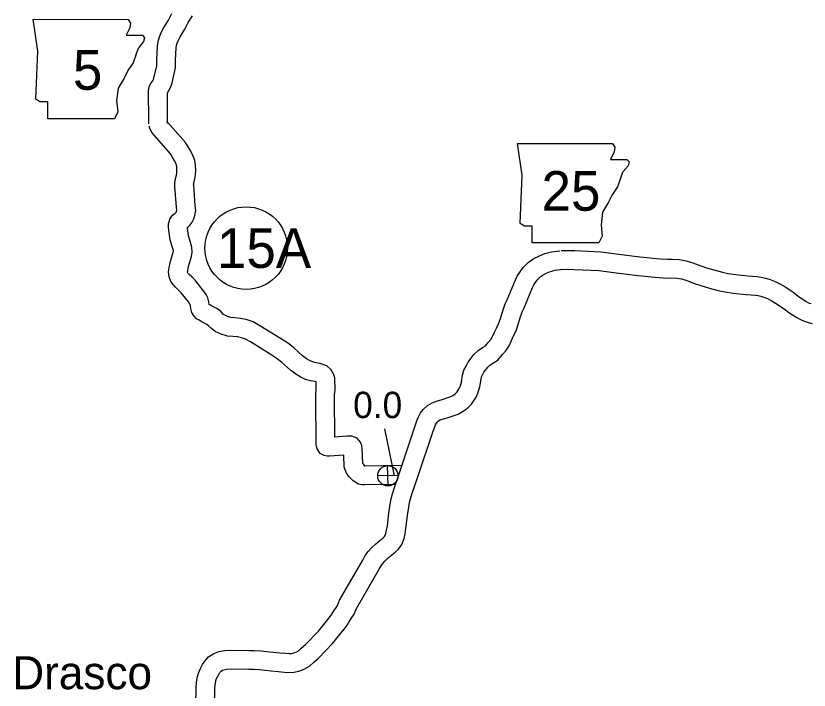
# Model space of a CAD drawing. Extents: x -939622 to -934222, y 1383701 to 1385301.
# Drawn here: x -936445.01 to -936406.94, y 1384753.03 to 1384785.37 of the extents above; entities that cross this region are included whole.
import ezdxf

# ---------------------------------------------------------------- set-up
doc = ezdxf.new("R2010")
doc.units = 0
for name, color, linetype in [('Level 10', 7, 'Continuous'), ('Level 21', 7, 'Continuous'), ('Level 24', 7, 'Continuous'), ('Level 25', 7, 'Continuous'), ('Level 26', 7, 'Continuous'), ('Level 27', 7, 'Continuous')]:
    doc.layers.add(name, color=color, linetype=linetype)

msp = doc.modelspace()

# ---------------------------------------------------------------- linework, layer by layer
at = {"layer": 'Level 10'}
for points in [[(-936438.623, 1384780.186), (-936438.625, 1384780.328), (-936438.638, 1384781.768), (-936438.607, 1384781.974), (-936438.511, 1384782.148), (-936438.435, 1384782.252), (-936438.408, 1384782.306), (-936438.381, 1384782.389), (-936438.261, 1384782.895), (-936438.25, 1384782.971), (-936438.245, 1384783.083), (-936438.241, 1384783.255), (-936438.214, 1384783.92), (-936438.182, 1384784.13), (-936438.117, 1384784.363), (-936438.013, 1384784.597), (-936437.902, 1384784.802), (-936437.792, 1384784.981), (-936437.688, 1384785.155), (-936437.522, 1384785.483)], [(-936437.723, 1384780.2), (-936437.725, 1384780.339), (-936437.737, 1384781.682), (-936437.667, 1384781.779), (-936437.573, 1384781.961), (-936437.513, 1384782.149), (-936437.375, 1384782.729), (-936437.353, 1384782.887), (-936437.345, 1384783.052), (-936437.342, 1384783.228), (-936437.317, 1384783.833), (-936437.3, 1384783.941), (-936437.268, 1384784.058), (-936437.205, 1384784.199), (-936437.123, 1384784.352), (-936437.023, 1384784.513), (-936436.899, 1384784.721), (-936436.734, 1384785.047), (-936436.537, 1384785.374)], [(-936426.793, 1384762.891), (-936428.277, 1384762.873), (-936428.39, 1384762.88), (-936428.581, 1384762.908), (-936428.844, 1384763.077), (-936429.021, 1384763.28), (-936429.156, 1384763.468), (-936429.251, 1384763.732), (-936429.275, 1384764.289), (-936429.937, 1384764.241), (-936430.07, 1384764.245), (-936430.215, 1384764.276), (-936430.405, 1384764.381), (-936430.555, 1384764.593), (-936430.597, 1384764.816), (-936430.613, 1384767.062), (-936430.612, 1384767.199), (-936430.605, 1384767.302), (-936430.592, 1384767.395), (-936430.589, 1384767.43), (-936430.597, 1384767.807), (-936430.649, 1384767.826), (-936430.876, 1384767.869), (-936431.113, 1384767.932), (-936431.358, 1384768.046), (-936431.564, 1384768.178), (-936431.823, 1384768.367), (-936432.256, 1384768.752), (-936432.462, 1384768.918), (-936432.796, 1384769.14), (-936433.754, 1384769.729), (-936433.995, 1384769.863), (-936434.187, 1384769.929), (-936434.366, 1384769.964), (-936434.589, 1384769.988), (-936434.851, 1384770.011), (-936435.163, 1384770.095), (-936435.451, 1384770.232), (-936435.625, 1384770.365), (-936435.76, 1384770.496), (-936435.843, 1384770.565), (-936435.932, 1384770.616), (-936436.063, 1384770.678), (-936436.218, 1384770.767), (-936436.332, 1384770.842), (-936436.457, 1384770.964), (-936436.559, 1384771.138), (-936436.608, 1384771.325), (-936436.624, 1384771.463), (-936436.638, 1384771.504), (-936436.657, 1384771.543), (-936436.727, 1384771.643), (-936437.069, 1384772.081), (-936437.192, 1384772.194), (-936437.347, 1384772.351), (-936437.458, 1384772.478), (-936437.565, 1384772.631), (-936437.653, 1384772.848), (-936437.675, 1384773.086), (-936437.644, 1384773.285), (-936437.601, 1384773.542), (-936437.459, 1384774.038), (-936437.448, 1384774.093), (-936437.449, 1384774.107), (-936437.508, 1384774.301), (-936437.607, 1384774.622), (-936437.671, 1384775.086), (-936437.681, 1384775.226), (-936437.678, 1384775.387), (-936437.621, 1384775.618), (-936437.487, 1384775.812), (-936437.356, 1384775.909), (-936437.314, 1384775.948), (-936437.305, 1384775.959), (-936437.3, 1384775.97), (-936437.291, 1384776), (-936437.28, 1384776.062), (-936437.293, 1384776.196), (-936437.372, 1384777.187), (-936437.379, 1384777.374), (-936437.33, 1384777.611), (-936437.303, 1384777.724), (-936437.287, 1384777.83), (-936437.28, 1384777.964), (-936437.287, 1384778.119), (-936437.301, 1384778.207), (-936437.332, 1384778.301), (-936437.405, 1384778.45), (-936437.5, 1384778.612), (-936437.588, 1384778.744), (-936438.471, 1384779.753), (-936438.567, 1384779.934), (-936438.606, 1384780.07)], [(-936426.468, 1384763.795), (-936428.255, 1384763.773), (-936428.257, 1384763.773), (-936428.316, 1384763.841), (-936428.352, 1384763.891), (-936428.358, 1384763.907), (-936428.388, 1384764.595), (-936428.412, 1384764.759), (-936428.475, 1384764.919), (-936428.624, 1384765.104), (-936428.884, 1384765.211), (-936429.125, 1384765.202), (-936429.7, 1384765.161), (-936429.713, 1384767.061), (-936429.712, 1384767.165), (-936429.709, 1384767.207), (-936429.696, 1384767.3), (-936429.689, 1384767.409), (-936429.701, 1384768.006), (-936429.758, 1384768.198), (-936429.874, 1384768.382), (-936430.081, 1384768.578), (-936430.41, 1384768.696), (-936430.676, 1384768.747), (-936430.806, 1384768.782), (-936430.923, 1384768.836), (-936431.056, 1384768.921), (-936431.257, 1384769.068), (-936431.674, 1384769.439), (-936431.929, 1384769.645), (-936432.31, 1384769.898), (-936433.3, 1384770.506), (-936433.627, 1384770.688), (-936433.953, 1384770.8), (-936434.231, 1384770.855), (-936434.5, 1384770.883), (-936434.694, 1384770.901), (-936434.851, 1384770.943), (-936434.979, 1384771.004), (-936435.036, 1384771.047), (-936435.157, 1384771.165), (-936435.328, 1384771.308), (-936435.517, 1384771.415), (-936435.646, 1384771.476), (-936435.725, 1384771.522), (-936435.741, 1384771.655), (-936435.803, 1384771.846), (-936435.882, 1384772.004), (-936436.002, 1384772.177), (-936436.406, 1384772.695), (-936436.568, 1384772.843), (-936436.687, 1384772.964), (-936436.748, 1384773.033), (-936436.768, 1384773.062), (-936436.755, 1384773.142), (-936436.722, 1384773.343), (-936436.585, 1384773.824), (-936436.54, 1384774.04), (-936436.561, 1384774.279), (-936436.647, 1384774.564), (-936436.725, 1384774.817), (-936436.775, 1384775.18), (-936436.778, 1384775.217), (-936436.645, 1384775.341), (-936436.542, 1384775.476), (-936436.46, 1384775.634), (-936436.412, 1384775.797), (-936436.373, 1384776.03), (-936436.396, 1384776.274), (-936436.473, 1384777.24), (-936436.476, 1384777.299), (-936436.452, 1384777.412), (-936436.418, 1384777.552), (-936436.39, 1384777.741), (-936436.379, 1384777.961), (-936436.39, 1384778.209), (-936436.423, 1384778.421), (-936436.498, 1384778.643), (-936436.611, 1384778.876), (-936436.737, 1384779.09), (-936436.871, 1384779.291), (-936437.726, 1384780.268), (-936437.728, 1384780.272), (-936437.74, 1384780.315)], [(-936436.391, 1384751.409), (-936436.357, 1384753.162), (-936436.337, 1384753.391), (-936436.301, 1384753.621), (-936436.241, 1384753.849), (-936436.146, 1384754.066), (-936436.046, 1384754.249), (-936435.935, 1384754.415), (-936435.76, 1384754.619), (-936435.511, 1384754.788), (-936435.263, 1384754.879), (-936434.984, 1384754.932), (-936434.678, 1384754.943), (-936433.816, 1384754.929), (-936433.554, 1384754.93), (-936433.248, 1384754.915), (-936432.969, 1384754.882), (-936432.661, 1384754.853), (-936432.336, 1384754.816), (-936432.059, 1384754.794), (-936431.896, 1384754.779), (-936431.786, 1384754.789), (-936431.666, 1384754.811), (-936431.551, 1384754.853), (-936431.449, 1384754.912), (-936431.312, 1384755.035), (-936431.114, 1384755.21), (-936430.488, 1384755.854), (-936429.968, 1384756.5), (-936429.852, 1384756.663), (-936429.795, 1384756.745), (-936429.718, 1384756.874), (-936429.659, 1384756.958), (-936429.577, 1384757.086), (-936429.471, 1384757.34), (-936428.358, 1384759.266), (-936428.237, 1384759.483), (-936428.097, 1384759.67), (-936427.936, 1384759.854), (-936427.739, 1384760.047), (-936427.542, 1384760.209), (-936427.387, 1384760.327), (-936427.321, 1384760.388), (-936427.281, 1384760.444), (-936427.246, 1384760.541), (-936427.217, 1384760.693), (-936427.178, 1384760.913), (-936427.105, 1384761.515), (-936427.04, 1384761.954), (-936426.992, 1384762.208), (-936426.935, 1384762.444), (-936426.84, 1384762.753), (-936426.58, 1384763.494), (-936425.834, 1384765.752), (-936425.742, 1384765.995), (-936425.683, 1384766.135), (-936425.589, 1384766.319), (-936425.453, 1384766.494), (-936425.255, 1384766.671), (-936425.025, 1384766.804), (-936424.767, 1384766.896), (-936424.592, 1384766.951), (-936424.13, 1384767.104), (-936424.062, 1384767.138), (-936423.992, 1384767.183), (-936423.909, 1384767.26), (-936423.825, 1384767.341), (-936423.775, 1384767.411), (-936423.729, 1384767.492), (-936423.685, 1384767.59), (-936423.622, 1384767.788), (-936423.567, 1384768.126), (-936423.505, 1384768.38), (-936423.405, 1384768.572), (-936423.305, 1384768.755), (-936423.178, 1384768.93), (-936423.029, 1384769.121), (-936422.825, 1384769.315), (-936422.611, 1384769.461), (-936422.474, 1384769.546), (-936422.347, 1384769.698), (-936422.22, 1384769.843), (-936422.13, 1384769.985), (-936422.032, 1384770.19), (-936421.934, 1384770.395), (-936421.839, 1384770.603), (-936421.752, 1384770.845), (-936421.638, 1384771.221), (-936421.519, 1384771.56), (-936421.427, 1384771.743), (-936421.036, 1384772.704), (-936420.933, 1384772.915), (-936420.812, 1384773.089), (-936420.661, 1384773.292), (-936420.428, 1384773.532), (-936420.176, 1384773.709), (-936419.878, 1384773.864), (-936419.624, 1384773.963), (-936419.302, 1384774.05), (-936418.902, 1384774.104)], [(-936418.844, 1384774.109), (-936418.542, 1384774.11), (-936418.189, 1384774.109), (-936416.942, 1384774.048), (-936416.073, 1384773.93), (-936415.066, 1384773.808), (-936414.715, 1384773.771), (-936414.437, 1384773.746), (-936414.071, 1384773.71), (-936413.74, 1384773.693), (-936413.516, 1384773.699), (-936413.16, 1384773.687), (-936412.832, 1384773.622), (-936412.516, 1384773.522), (-936412.133, 1384773.376), (-936411.815, 1384773.27), (-936411.38, 1384773.147), (-936411.097, 1384773.076), (-936410.819, 1384773.013), (-936410.459, 1384772.956), (-936410.189, 1384772.926), (-936409.886, 1384772.896), (-936409.652, 1384772.878), (-936409.43, 1384772.859), (-936409.236, 1384772.834), (-936409.034, 1384772.79), (-936408.811, 1384772.725), (-936408.565, 1384772.626), (-936408.313, 1384772.501), (-936408.063, 1384772.346), (-936407.71, 1384772.111), (-936407.543, 1384771.986), (-936407.392, 1384771.878), (-936407.234, 1384771.772), (-936407.079, 1384771.671), (-936406.962, 1384771.61), (-936406.853, 1384771.563)], [(-936435.491, 1384751.404), (-936435.458, 1384753.113), (-936435.443, 1384753.281), (-936435.419, 1384753.437), (-936435.388, 1384753.553), (-936435.338, 1384753.669), (-936435.275, 1384753.782), (-936435.216, 1384753.871), (-936435.156, 1384753.941), (-936435.096, 1384753.981), (-936435.022, 1384754.009), (-936434.883, 1384754.035), (-936434.668, 1384754.043), (-936433.822, 1384754.029), (-936433.575, 1384754.03), (-936433.323, 1384754.017), (-936433.063, 1384753.986), (-936432.753, 1384753.958), (-936432.423, 1384753.92), (-936432.136, 1384753.897), (-936431.897, 1384753.876), (-936431.666, 1384753.896), (-936431.428, 1384753.939), (-936431.167, 1384754.035), (-936430.918, 1384754.179), (-936430.713, 1384754.362), (-936430.491, 1384754.559), (-936429.813, 1384755.257), (-936429.251, 1384755.956), (-936429.116, 1384756.145), (-936429.038, 1384756.257), (-936428.963, 1384756.383), (-936428.911, 1384756.457), (-936428.776, 1384756.668), (-936428.663, 1384756.94), (-936427.575, 1384758.822), (-936427.48, 1384758.992), (-936427.397, 1384759.103), (-936427.281, 1384759.235), (-936427.136, 1384759.377), (-936426.984, 1384759.503), (-936426.808, 1384759.637), (-936426.643, 1384759.79), (-936426.478, 1384760.02), (-936426.375, 1384760.302), (-936426.332, 1384760.531), (-936426.288, 1384760.78), (-936426.213, 1384761.395), (-936426.152, 1384761.805), (-936426.112, 1384762.02), (-936426.067, 1384762.206), (-936425.985, 1384762.471), (-936425.728, 1384763.204), (-936424.986, 1384765.45), (-936424.906, 1384765.661), (-936424.866, 1384765.756), (-936424.827, 1384765.833), (-936424.792, 1384765.877), (-936424.724, 1384765.939), (-936424.645, 1384765.984), (-936424.48, 1384766.043), (-936424.315, 1384766.095), (-936423.788, 1384766.269), (-936423.618, 1384766.353), (-936423.439, 1384766.468), (-936423.292, 1384766.605), (-936423.14, 1384766.75), (-936423.014, 1384766.928), (-936422.925, 1384767.084), (-936422.842, 1384767.27), (-936422.744, 1384767.579), (-936422.685, 1384767.946), (-936422.657, 1384768.06), (-936422.611, 1384768.147), (-936422.542, 1384768.273), (-936422.458, 1384768.389), (-936422.36, 1384768.515), (-936422.257, 1384768.614), (-936422.121, 1384768.707), (-936421.878, 1384768.856), (-936421.664, 1384769.112), (-936421.497, 1384769.302), (-936421.341, 1384769.548), (-936421.219, 1384769.803), (-936421.119, 1384770.015), (-936421.005, 1384770.262), (-936420.897, 1384770.563), (-936420.783, 1384770.941), (-936420.689, 1384771.206), (-936420.607, 1384771.369), (-936420.213, 1384772.336), (-936420.154, 1384772.458), (-936420.081, 1384772.564), (-936419.974, 1384772.707), (-936419.841, 1384772.845), (-936419.708, 1384772.938), (-936419.506, 1384773.043), (-936419.343, 1384773.107), (-936419.123, 1384773.166), (-936418.781, 1384773.213)], [(-936418.839, 1384773.209), (-936418.541, 1384773.21), (-936418.212, 1384773.209), (-936417.025, 1384773.151), (-936416.188, 1384773.037), (-936415.166, 1384772.913), (-936414.803, 1384772.876), (-936414.522, 1384772.85), (-936414.138, 1384772.813), (-936413.75, 1384772.792), (-936413.519, 1384772.799), (-936413.263, 1384772.79), (-936413.056, 1384772.749), (-936412.812, 1384772.672), (-936412.436, 1384772.528), (-936412.08, 1384772.41), (-936411.612, 1384772.277), (-936411.306, 1384772.2), (-936410.988, 1384772.128), (-936410.579, 1384772.064), (-936410.285, 1384772.031), (-936409.964, 1384771.999), (-936409.724, 1384771.981), (-936409.526, 1384771.964), (-936409.39, 1384771.947), (-936409.255, 1384771.917), (-936409.105, 1384771.874), (-936408.935, 1384771.805), (-936408.752, 1384771.714), (-936408.549, 1384771.588), (-936408.23, 1384771.376), (-936408.075, 1384771.26), (-936407.905, 1384771.138), (-936407.73, 1384771.021), (-936407.534, 1384770.893), (-936407.349, 1384770.796), (-936407.175, 1384770.721), (-936406.969, 1384770.652), (-936406.797, 1384770.617)]]:
    msp.add_lwpolyline(points, dxfattribs=at)
at = {"layer": 'Level 21'}
for p, q in [((-936443.953, 1384783.677), (-936444.181, 1384785.2)), ((-936444.181, 1384785.2), (-936439.617, 1384785.198)), ((-936439.617, 1384785.198), (-936439.512, 1384785.022)), ((-936439.614, 1384785.2), (-936439.614, 1384785.2)), ((-936439.512, 1384785.022), (-936439.537, 1384784.794)), ((-936439.537, 1384784.794), (-936439.715, 1384784.439)), ((-936439.715, 1384784.439), (-936438.928, 1384784.439)), ((-936438.928, 1384784.439), (-936438.827, 1384784.312)), ((-936438.827, 1384784.312), (-936438.878, 1384784.134)), ((-936439.233, 1384783.525), (-936439.106, 1384783.855)), ((-936438.878, 1384784.134), (-936439.106, 1384783.855)), ((-936444.054, 1384781.368), (-936443.953, 1384783.677)), ((-936439.233, 1384783.525), (-936439.385, 1384783.119)), ((-936439.385, 1384783.119), (-936439.639, 1384782.738)), ((-936439.639, 1384782.738), (-936439.817, 1384782.383)), ((-936439.817, 1384782.383), (-936440.096, 1384781.901)), ((-936440.096, 1384781.901), (-936440.172, 1384781.292)), ((-936443.851, 1384781.241), (-936444.054, 1384781.368)), ((-936443.471, 1384781.241), (-936443.851, 1384781.241)), ((-936443.471, 1384780.429), (-936443.471, 1384781.241)), ((-936440.172, 1384781.292), (-936440.121, 1384780.759)), ((-936440.121, 1384780.759), (-936440.273, 1384780.429)), ((-936440.273, 1384780.429), (-936443.471, 1384780.429)), ((-936420.706, 1384777.723), (-936420.934, 1384779.246)), ((-936420.934, 1384779.246), (-936416.37, 1384779.244)), ((-936416.37, 1384779.244), (-936416.265, 1384779.068)), ((-936416.366, 1384779.246), (-936416.366, 1384779.246)), ((-936416.265, 1384779.068), (-936416.29, 1384778.84)), ((-936416.29, 1384778.84), (-936416.468, 1384778.484)), ((-936416.468, 1384778.484), (-936415.681, 1384778.484)), ((-936415.681, 1384778.484), (-936415.58, 1384778.358)), ((-936415.63, 1384778.18), (-936415.859, 1384777.901)), ((-936415.58, 1384778.358), (-936415.63, 1384778.18)), ((-936420.807, 1384775.414), (-936420.706, 1384777.723)), ((-936415.986, 1384777.571), (-936415.859, 1384777.901)), ((-936415.986, 1384777.571), (-936416.138, 1384777.165)), ((-936416.138, 1384777.165), (-936416.392, 1384776.784)), ((-936416.392, 1384776.784), (-936416.569, 1384776.429)), ((-936416.569, 1384776.429), (-936416.848, 1384775.947)), ((-936416.848, 1384775.947), (-936416.925, 1384775.338)), ((-936420.604, 1384775.287), (-936420.807, 1384775.414)), ((-936420.224, 1384775.287), (-936420.604, 1384775.287)), ((-936420.224, 1384774.475), (-936420.224, 1384775.287)), ((-936416.925, 1384775.338), (-936416.874, 1384774.805)), ((-936416.874, 1384774.805), (-936417.026, 1384774.475)), ((-936417.026, 1384774.475), (-936420.224, 1384774.475))]:
    msp.add_line(p, q, dxfattribs=at)
at = {"layer": 'Level 25'}
msp.add_line((-936427.319, 1384765.561), (-936426.849, 1384763.304), dxfattribs=at)
at = {"layer": 'Level 26'}
for p, q in [((-936427.144, 1384762.823), (-936427.166, 1384763.799)), ((-936426.667, 1384763.322), (-936427.643, 1384763.3))]:
    msp.add_line(p, q, dxfattribs=at)
msp.add_circle((-936427.155, 1384763.311), 0.488, dxfattribs=at)
at = {"layer": 'Level 27'}
msp.add_circle((-936433.954, 1384774.227), 1.98, dxfattribs=at)

# ---------------------------------------------------------------- texts
at = {"layer": 'Level 21'}
for s, height, p in [('5', 1.901, (-936442.271, 1384781.821)), ('25', 1.9008, (-936419.781, 1384776.02))]:
    msp.add_text(s, height=height, dxfattribs=at).set_placement(p)
at = {"layer": 'Level 24'}
msp.add_text('Drasco', height=1.584, dxfattribs=at).set_placement((-936445.182, 1384753.072))
at = {"layer": 'Level 25'}
msp.add_text('0.0', height=1.2672, dxfattribs=at).set_placement((-936428.821, 1384766.072))
at = {"layer": 'Level 27'}
msp.add_text('15A', height=1.9008, dxfattribs=at).set_placement((-936435.359, 1384773.277))

doc.saveas('drawing.dxf')
